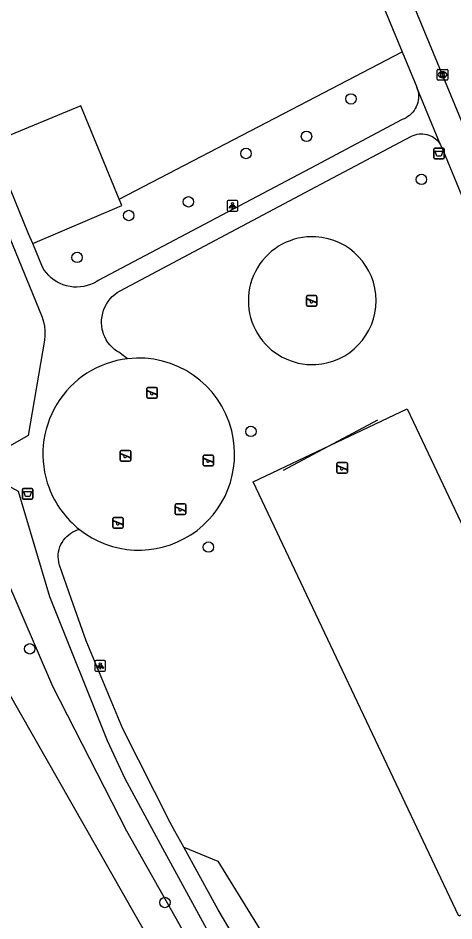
# Model space of a CAD drawing. Extents: x 160379 to 161131, y 383940 to 384849.
# Drawn here: x 160972 to 161013, y 384140 to 384224.8 of the extents above; entities that cross this region are included whole.
import ezdxf

# ---------------------------------------------------------------- set-up
doc = ezdxf.new("R2010")
doc.units = 0
for name, color, linetype in [('IMGEO_Afvalbak', 7, 'Continuous'), ('IMGEO_Boom', 7, 'Continuous'), ('IMGEO_Groenvoorziening', 7, 'Continuous'), ('IMGEO_Hek', 7, 'Continuous'), ('IMGEO_Kolk', 7, 'Continuous'), ('IMGEO_Lichtpunt', 7, 'Continuous'), ('IMGEO_Loofbos', 7, 'Continuous'), ('IMGEO_Rijbaan_lokaal_open', 7, 'Continuous'), ('IMGEO_Speelvoorziening', 7, 'Continuous'), ('IMGEO_Voetpad_halfverhard', 7, 'Continuous'), ('IMGEO_Voetpad_open', 7, 'Continuous')]:
    doc.layers.add(name, color=color, linetype=linetype)

msp = doc.modelspace()

# ---------------------------------------------------------------- linework, layer by layer
at = {"layer": 'IMGEO_Afvalbak'}
for p, q in [((161011.097, 384211.694), (161011.097, 384212.494)), ((161011.097, 384212.494), (161011.097, 384211.694)), ((161011.197, 384212.594), (161011.987, 384212.594)), ((161011.987, 384212.594), (161011.197, 384212.594)), ((161012.087, 384212.494), (161012.087, 384211.694)), ((161012.087, 384211.694), (161012.087, 384212.494)), ((161011.987, 384211.594), (161011.197, 384211.594)), ((161011.197, 384211.594), (161011.987, 384211.594)), ((160972.44, 384179.745), (160972.44, 384180.545)), ((160972.44, 384180.545), (160972.44, 384179.745)), ((160972.54, 384180.645), (160973.33, 384180.645)), ((160973.33, 384180.645), (160972.54, 384180.645)), ((160973.43, 384180.545), (160973.43, 384179.745)), ((160973.43, 384179.745), (160973.43, 384180.545)), ((160973.33, 384179.645), (160972.54, 384179.645)), ((160972.54, 384179.645), (160973.33, 384179.645))]:
    msp.add_line(p, q, dxfattribs=at)
for points in [[(161011.24, 384212.308), (161011.944, 384212.308), (161011.795, 384211.838), (161011.389, 384211.838), (161011.24, 384212.308)], [(160972.583, 384180.359), (160973.287, 384180.359), (160973.138, 384179.889), (160972.732, 384179.889), (160972.583, 384180.359)]]:
    msp.add_lwpolyline(points, dxfattribs=at)
for centre, start, end in [((161011.197, 384212.494), 90, 180), ((161011.197, 384212.494), 90, 180), ((161011.987, 384212.494), 0, 90), ((161011.987, 384212.494), 360, 90), ((161011.197, 384211.694), 180, 270), ((161011.197, 384211.694), 180, 270), ((161011.987, 384211.694), 270, 0), ((161011.987, 384211.694), 270, 0), ((160972.54, 384180.545), 90, 180), ((160972.54, 384180.545), 90, 180), ((160973.33, 384180.545), 0, 90), ((160973.33, 384180.545), 360, 90), ((160972.54, 384179.745), 180, 270), ((160972.54, 384179.745), 180, 270), ((160973.33, 384179.745), 270, 0), ((160973.33, 384179.745), 270, 0)]:
    msp.add_arc(centre, 0.1, start, end, dxfattribs=at)
at = {"layer": 'IMGEO_Boom'}
for centre in [(161003.317, 384217.223), (160999.14, 384213.712), (160993.455, 384212.104), (161009.938, 384209.664), (160988.042, 384207.565), (160982.441, 384206.279), (160977.578, 384202.341), (160993.915, 384186.007), (160989.923, 384175.151), (160973.137, 384165.594), (160985.832, 384141.777)]:
    msp.add_circle(centre, 0.489, dxfattribs=at)
at = {"layer": 'IMGEO_Groenvoorziening'}
for points in [[(160981.539, 384207.802), (161000, 384217.428), (161008.117, 384221.66)], [(160981.539, 384207.802), (160977.934, 384216.591), (160969.508, 384213.091)], [(160973.419, 384203.644), (160981.776, 384207.223), (160981.539, 384207.802)], [(160994.141, 384181.268), (161008.602, 384188.117), (161027.915, 384147.34), (161013.455, 384140.491), (160994.141, 384181.268)], [(160987.605, 384146.977), (160990.804, 384145.659), (160994.784, 384139.197), (160994.905, 384139.173)]]:
    msp.add_lwpolyline(points, dxfattribs=at)
for centre, radius, start, end in [((160999.674, 384198.285), 6.001, 86.88937, 273.11063), ((160999.675, 384198.285), 6.001, 273.10745, 86.89255), ((160983.374, 384183.891), 9.002, 13.98257, 96.68683), ((160983.383, 384183.863), 9.001, 231.63733, 14.16751)]:
    msp.add_arc(centre, radius, start, end, dxfattribs=at)
at = {"layer": 'IMGEO_Hek'}
msp.add_lwpolyline([(161005.801, 384187.054), (160996.942, 384182.331)], dxfattribs=at)
at = {"layer": 'IMGEO_Kolk'}
for p, q in [((161011.422, 384219.068), (161011.422, 384219.92)), ((161011.497, 384219.994), (161012.349, 384219.994)), ((161011.933, 384219.214), (161011.908, 384219.214)), ((161011.91, 384219.774), (161011.935, 384219.774)), ((161012.423, 384219.92), (161012.423, 384219.068)), ((161012.349, 384218.994), (161011.497, 384218.994))]:
    msp.add_line(p, q, dxfattribs=at)
for points in [[(161011.422, 384219.068), (161011.422, 384219.92)], [(161011.497, 384219.994), (161012.349, 384219.994)], [(161011.743, 384219.694), (161011.866, 384219.694), (161011.866, 384219.543), (161011.996, 384219.694), (161012.16, 384219.694), (161012.014, 384219.543), (161012.167, 384219.294), (161012.015, 384219.294), (161011.93, 384219.458), (161011.866, 384219.391), (161011.866, 384219.294), (161011.743, 384219.294), (161011.743, 384219.694)], [(161012.423, 384219.92), (161012.423, 384219.068)], [(161012.349, 384218.994), (161011.497, 384218.994)]]:
    msp.add_lwpolyline(points, dxfattribs=at)
for centre, start, end in [((161011.499, 384219.918), 91.55205, 178.44795), ((161011.499, 384219.918), 91.55205, 178.44795), ((161012.347, 384219.918), 1.55205, 88.44795), ((161012.347, 384219.918), 1.55205, 88.44795), ((161011.499, 384219.07), 181.55205, 268.44795), ((161011.499, 384219.07), 181.55205, 268.44795), ((161012.347, 384219.07), 271.55205, 358.44795), ((161012.347, 384219.07), 271.55205, 358.44795)]:
    msp.add_arc(centre, 0.0765, start, end, dxfattribs=at)
for centre, major_axis, ratio, start_param, end_param in [((161011.909, 384219.494), (-0.387, 0.002), 0.722429, 4.712389, 7.853982), ((161011.934, 384219.494), (-0.39, 0.002), 0.717154, 1.570796, 4.712389)]:
    msp.add_ellipse(centre, major_axis=major_axis, ratio=ratio, start_param=start_param, end_param=end_param, dxfattribs=at)
at = {"layer": 'IMGEO_Lichtpunt'}
for p, q in [((160991.687, 384207.593), (160991.687, 384206.786)), ((160991.687, 384207.593), (160991.687, 384206.786)), ((160992.589, 384207.688), (160991.781, 384207.688)), ((160992.589, 384207.688), (160991.781, 384207.688)), ((160992.683, 384206.786), (160992.683, 384207.593)), ((160992.683, 384206.786), (160992.683, 384207.593)), ((160991.781, 384206.692), (160992.589, 384206.692)), ((160991.781, 384206.692), (160992.589, 384206.692)), ((160979.264, 384164.389), (160979.264, 384163.582)), ((160979.264, 384164.389), (160979.264, 384163.582)), ((160980.166, 384164.484), (160979.358, 384164.484)), ((160980.166, 384164.484), (160979.358, 384164.484)), ((160980.26, 384163.582), (160980.26, 384164.389)), ((160980.26, 384163.582), (160980.26, 384164.389)), ((160979.358, 384163.488), (160980.166, 384163.488)), ((160979.358, 384163.488), (160980.166, 384163.488))]:
    msp.add_line(p, q, dxfattribs=at)
for points in [[(160992.061, 384207.257), (160992.1, 384207.229), (160991.912, 384206.967), (160991.874, 384206.994), (160992.061, 384207.257)], [(160992.163, 384207.209), (160992.21, 384207.209), (160992.21, 384206.887), (160992.163, 384206.887), (160992.163, 384207.209)], [(160992.273, 384207.229), (160992.311, 384207.256), (160992.498, 384206.994), (160992.459, 384206.966), (160992.273, 384207.229)], [(160979.638, 384164.053), (160979.677, 384164.025), (160979.489, 384163.763), (160979.451, 384163.79), (160979.638, 384164.053)], [(160979.74, 384164.005), (160979.787, 384164.005), (160979.787, 384163.683), (160979.74, 384163.683), (160979.74, 384164.005)], [(160979.85, 384164.025), (160979.888, 384164.052), (160980.075, 384163.79), (160980.036, 384163.762), (160979.85, 384164.025)]]:
    msp.add_lwpolyline(points, dxfattribs=at)
for centre in [(160992.186, 384207.391), (160979.763, 384164.187)]:
    msp.add_circle(centre, 0.0994, dxfattribs=at)
for centre, start, end in [((160991.781, 384207.593), 90, 180), ((160991.781, 384207.593), 90, 180), ((160992.589, 384207.593), 0, 90), ((160992.589, 384207.593), 0, 90), ((160991.781, 384206.786), 180, 270), ((160991.781, 384206.786), 180, 270), ((160992.589, 384206.786), 270, 0), ((160992.589, 384206.786), 270, 360), ((160979.358, 384164.389), 90, 180), ((160979.358, 384164.389), 90, 180), ((160980.166, 384164.389), 0, 90), ((160980.166, 384164.389), 0, 90), ((160979.358, 384163.582), 180, 270), ((160979.358, 384163.582), 180, 270), ((160980.166, 384163.582), 270, 0), ((160980.166, 384163.582), 270, 360)]:
    msp.add_arc(centre, 0.0946, start, end, dxfattribs=at)
at = {"layer": 'IMGEO_Loofbos'}
for points in [[(160996.642, 384124.777), (160991.54, 384131.77), (160987.179, 384139.766), (160982.252, 384148.488), (160975.306, 384162.057), (160966.147, 384183.255)], [(160964.906, 384181.911), (160961.359, 384178.569), (160995.093, 384119.446)]]:
    msp.add_lwpolyline(points, dxfattribs=at)
at = {"layer": 'IMGEO_Rijbaan_lokaal_open'}
msp.add_lwpolyline([(161038.886, 384159.984), (161026.728, 384183.712), (161002.501, 384242.268)], dxfattribs=at)
at = {"layer": 'IMGEO_Speelvoorziening'}
for p, q in [((160999.13, 384197.855), (160999.13, 384198.655)), ((160999.13, 384198.655), (160999.13, 384197.855)), ((160999.513, 384198.283), (160999.174, 384198.42)), ((160999.199, 384198.48), (161000.075, 384198.127)), ((160999.23, 384198.755), (161000.02, 384198.755)), ((161000.02, 384198.755), (160999.23, 384198.755)), ((161000.051, 384198.067), (160999.711, 384198.204)), ((161000.12, 384198.655), (161000.12, 384197.855)), ((161000.12, 384197.855), (161000.12, 384198.655)), ((161000.02, 384197.755), (160999.23, 384197.755)), ((160999.23, 384197.755), (161000.02, 384197.755)), ((160984.132, 384189.233), (160984.132, 384190.033)), ((160984.132, 384190.033), (160984.132, 384189.233)), ((160984.515, 384189.661), (160984.176, 384189.798)), ((160984.201, 384189.858), (160985.077, 384189.505)), ((160984.232, 384190.133), (160985.022, 384190.133)), ((160985.022, 384190.133), (160984.232, 384190.133)), ((160985.053, 384189.445), (160984.713, 384189.582)), ((160985.122, 384190.033), (160985.122, 384189.233)), ((160985.122, 384189.233), (160985.122, 384190.033)), ((160985.022, 384189.133), (160984.232, 384189.133)), ((160984.232, 384189.133), (160985.022, 384189.133)), ((160981.629, 384183.322), (160981.629, 384184.122)), ((160981.629, 384184.122), (160981.629, 384183.322)), ((160982.012, 384183.75), (160981.673, 384183.887)), ((160981.698, 384183.947), (160982.574, 384183.594)), ((160981.729, 384184.222), (160982.519, 384184.222)), ((160982.519, 384184.222), (160981.729, 384184.222)), ((160982.55, 384183.534), (160982.21, 384183.671)), ((160982.619, 384184.122), (160982.619, 384183.322)), ((160982.619, 384183.322), (160982.619, 384184.122)), ((160989.417, 384182.882), (160989.417, 384183.682)), ((160989.417, 384183.682), (160989.417, 384182.882)), ((160989.517, 384183.782), (160990.307, 384183.782)), ((160990.307, 384183.782), (160989.517, 384183.782)), ((160990.407, 384183.682), (160990.407, 384182.882)), ((160990.407, 384182.882), (160990.407, 384183.682)), ((160982.519, 384183.222), (160981.729, 384183.222)), ((160981.729, 384183.222), (160982.519, 384183.222)), ((160989.8, 384183.31), (160989.461, 384183.447)), ((160989.486, 384183.507), (160990.362, 384183.154)), ((160990.307, 384182.782), (160989.517, 384182.782)), ((160989.517, 384182.782), (160990.307, 384182.782)), ((160990.338, 384183.094), (160989.998, 384183.231)), ((161001.987, 384182.182), (161001.987, 384182.982)), ((161001.987, 384182.982), (161001.987, 384182.182)), ((161002.37, 384182.61), (161002.031, 384182.747)), ((161002.056, 384182.807), (161002.932, 384182.454)), ((161002.087, 384183.082), (161002.877, 384183.082)), ((161002.877, 384183.082), (161002.087, 384183.082)), ((161002.977, 384182.982), (161002.977, 384182.182)), ((161002.977, 384182.182), (161002.977, 384182.982)), ((161002.877, 384182.082), (161002.087, 384182.082)), ((161002.087, 384182.082), (161002.877, 384182.082)), ((161002.908, 384182.394), (161002.568, 384182.531)), ((160986.798, 384178.315), (160986.798, 384179.115)), ((160986.798, 384179.115), (160986.798, 384178.315)), ((160987.181, 384178.743), (160986.842, 384178.88)), ((160986.867, 384178.94), (160987.743, 384178.587)), ((160986.898, 384179.215), (160987.688, 384179.215)), ((160987.688, 384179.215), (160986.898, 384179.215)), ((160987.719, 384178.527), (160987.379, 384178.664)), ((160987.788, 384179.115), (160987.788, 384178.315)), ((160987.788, 384178.315), (160987.788, 384179.115)), ((160980.934, 384177.017), (160980.934, 384177.817)), ((160980.934, 384177.817), (160980.934, 384177.017)), ((160981.003, 384177.642), (160981.879, 384177.289)), ((160981.034, 384177.917), (160981.824, 384177.917)), ((160981.824, 384177.917), (160981.034, 384177.917)), ((160981.924, 384177.817), (160981.924, 384177.017)), ((160981.924, 384177.017), (160981.924, 384177.817)), ((160987.688, 384178.215), (160986.898, 384178.215)), ((160986.898, 384178.215), (160987.688, 384178.215)), ((160981.317, 384177.445), (160980.978, 384177.582)), ((160981.824, 384176.917), (160981.034, 384176.917)), ((160981.034, 384176.917), (160981.824, 384176.917)), ((160981.855, 384177.229), (160981.515, 384177.366))]:
    msp.add_line(p, q, dxfattribs=at)
for centre, radius, start, end in [((160999.23, 384198.655), 0.1, 90, 180), ((160999.23, 384198.655), 0.1, 90, 180), ((160999.187, 384198.45), 0.0327, 68.07798, 248.07798), ((160999.592, 384198.193), 0.12, 130.99278, 5.16318), ((161000.02, 384198.655), 0.1, 0, 90), ((161000.02, 384198.655), 0.1, 360, 90), ((161000.063, 384198.097), 0.0327, 248.07798, 68.07798), ((160999.23, 384197.855), 0.1, 180, 270), ((160999.23, 384197.855), 0.1, 180, 270), ((161000.02, 384197.855), 0.1, 270, 0), ((161000.02, 384197.855), 0.1, 270, 0), ((160984.232, 384190.033), 0.1, 90, 180), ((160984.232, 384190.033), 0.1, 90, 180), ((160984.189, 384189.828), 0.0327, 68.07798, 248.07798), ((160984.594, 384189.571), 0.12, 130.99278, 5.16318), ((160985.022, 384190.033), 0.1, 0, 90), ((160985.022, 384190.033), 0.1, 360, 90), ((160985.065, 384189.475), 0.0327, 248.07798, 68.07798), ((160984.232, 384189.233), 0.1, 180, 270), ((160984.232, 384189.233), 0.1, 180, 270), ((160985.022, 384189.233), 0.1, 270, 0), ((160985.022, 384189.233), 0.1, 270, 0), ((160981.729, 384184.122), 0.1, 90, 180), ((160981.729, 384184.122), 0.1, 90, 180), ((160981.686, 384183.917), 0.0327, 68.07798, 248.07798), ((160982.091, 384183.66), 0.12, 130.99278, 5.16318), ((160982.519, 384184.122), 0.1, 0, 90), ((160982.519, 384184.122), 0.1, 360, 90), ((160982.562, 384183.564), 0.0327, 248.07798, 68.07798), ((160989.517, 384183.682), 0.1, 90, 180), ((160989.517, 384183.682), 0.1, 90, 180), ((160990.307, 384183.682), 0.1, 0, 90), ((160990.307, 384183.682), 0.1, 360, 90), ((160981.729, 384183.322), 0.1, 180, 270), ((160981.729, 384183.322), 0.1, 180, 270), ((160982.519, 384183.322), 0.1, 270, 0), ((160982.519, 384183.322), 0.1, 270, 0), ((160989.517, 384182.882), 0.1, 180, 270), ((160989.517, 384182.882), 0.1, 180, 270), ((160989.474, 384183.477), 0.0327, 68.07798, 248.07798), ((160989.879, 384183.22), 0.12, 130.99278, 5.16318), ((160990.307, 384182.882), 0.1, 270, 0), ((160990.307, 384182.882), 0.1, 270, 0), ((160990.35, 384183.124), 0.0327, 248.07798, 68.07798), ((161002.087, 384182.982), 0.1, 90, 180), ((161002.087, 384182.982), 0.1, 90, 180), ((161002.044, 384182.777), 0.0327, 68.07798, 248.07798), ((161002.877, 384182.982), 0.1, 0, 90), ((161002.877, 384182.982), 0.1, 360, 90), ((161002.087, 384182.182), 0.1, 180, 270), ((161002.087, 384182.182), 0.1, 180, 270), ((161002.449, 384182.52), 0.12, 130.99278, 5.16318), ((161002.877, 384182.182), 0.1, 270, 0), ((161002.877, 384182.182), 0.1, 270, 0), ((161002.92, 384182.424), 0.0327, 248.07798, 68.07798), ((160986.898, 384179.115), 0.1, 90, 180), ((160986.898, 384179.115), 0.1, 90, 180), ((160986.855, 384178.91), 0.0327, 68.07798, 248.07798), ((160987.26, 384178.653), 0.12, 130.99278, 5.16318), ((160987.688, 384179.115), 0.1, 0, 90), ((160987.688, 384179.115), 0.1, 360, 90), ((160987.731, 384178.557), 0.0327, 248.07798, 68.07798), ((160981.034, 384177.817), 0.1, 90, 180), ((160981.034, 384177.817), 0.1, 90, 180), ((160980.991, 384177.612), 0.0327, 68.07798, 248.07798), ((160981.824, 384177.817), 0.1, 0, 90), ((160981.824, 384177.817), 0.1, 360, 90), ((160986.898, 384178.315), 0.1, 180, 270), ((160986.898, 384178.315), 0.1, 180, 270), ((160987.688, 384178.315), 0.1, 270, 0), ((160987.688, 384178.315), 0.1, 270, 0), ((160981.034, 384177.017), 0.1, 180, 270), ((160981.034, 384177.017), 0.1, 180, 270), ((160981.396, 384177.355), 0.12, 130.99278, 5.16318), ((160981.824, 384177.017), 0.1, 270, 0), ((160981.824, 384177.017), 0.1, 270, 0), ((160981.867, 384177.259), 0.0327, 248.07798, 68.07798)]:
    msp.add_arc(centre, radius, start, end, dxfattribs=at)
at = {"layer": 'IMGEO_Voetpad_halfverhard'}
for points in [[(161009.505, 384218.303), (161009.572, 384218.107), (161009.621, 384217.907), (161009.651, 384217.703), (161009.664, 384217.497), (161009.658, 384217.29), (161009.633, 384217.085), (161009.591, 384216.883), (161009.53, 384216.686), (161009.452, 384216.495), (161009.357, 384216.311), (161009.247, 384216.137), (161009.121, 384215.973), (161008.981, 384215.822), (161008.828, 384215.683), (161008.663, 384215.559), (161008.488, 384215.449), (161008.304, 384215.356), (161008.112, 384215.28), (161000, 384210.988), (160979.549, 384200.168), (160979.43, 384200.092), (160979.144, 384199.934), (160978.846, 384199.802), (160978.536, 384199.698), (160978.218, 384199.621), (160977.895, 384199.574), (160977.569, 384199.555), (160977.242, 384199.565), (160976.918, 384199.605), (160976.599, 384199.673), (160976.287, 384199.77), (160975.984, 384199.894), (160975.695, 384200.045), (160975.419, 384200.221), (160975.161, 384200.42), (160974.921, 384200.642), (160974.702, 384200.885), (160974.506, 384201.146), (160974.334, 384201.424), (160973.419, 384203.644)], [(160982.326, 384192.832), (160981.492, 384193.434), (160981.332, 384193.535), (160981.092, 384193.712), (160980.87, 384193.91), (160980.665, 384194.127), (160980.481, 384194.362), (160980.319, 384194.612), (160980.179, 384194.875), (160980.064, 384195.15), (160980.02, 384195.288), (160979.948, 384195.584), (160979.902, 384195.886), (160979.884, 384196.19), (160979.892, 384196.495), (160979.928, 384196.798), (160979.991, 384197.097), (160980.08, 384197.388), (160980.195, 384197.671), (160980.335, 384197.942), (160980.498, 384198.2), (160980.684, 384198.442), (160980.89, 384198.666), (160981.116, 384198.871), (160981.359, 384199.055), (160981.618, 384199.217), (161000, 384208.958), (161008.989, 384213.722), (161009.003, 384213.729), (161009.172, 384213.806), (161009.347, 384213.866), (161009.527, 384213.911), (161009.71, 384213.94), (161009.895, 384213.952), (161010.081, 384213.948), (161010.265, 384213.927), (161010.446, 384213.889), (161010.624, 384213.836), (161010.796, 384213.767), (161010.961, 384213.683), (161011.118, 384213.585), (161011.265, 384213.472), (161011.402, 384213.348), (161011.528, 384213.211), (161011.64, 384213.064), (161011.739, 384212.907)], [(160973.419, 384203.644), (160973.034, 384204.567), (160972.147, 384206.717), (160969.508, 384213.091)], [(160968.822, 384210.024), (160974.23, 384196.904), (160974.297, 384196.722), (160974.421, 384196.306), (160974.507, 384195.881), (160974.555, 384195.451), (160974.564, 384195.017), (160974.534, 384194.585), (160972.972, 384185.632), (160970.864, 384184.414)], [(160989.762, 384139.272), (160985.449, 384147.192), (160982.093, 384153.381), (160980.427, 384156.951), (160975.031, 384170.469), (160972.069, 384180.38), (160969.557, 384181.738), (160969.456, 384181.87), (160969.2, 384182.205), (160968.57, 384183.62)], [(160987.605, 384146.977), (160986.771, 384148.487), (160986.321, 384149.301), (160981.891, 384158.092), (160978.452, 384166.336), (160977.036, 384170.332), (160975.927, 384173.462), (160975.908, 384173.527), (160975.855, 384173.758), (160975.822, 384173.993), (160975.811, 384174.23), (160975.82, 384174.467), (160975.851, 384174.702), (160975.903, 384174.934), (160975.975, 384175.16), (160976.068, 384175.378), (160976.179, 384175.588), (160976.309, 384175.786), (160976.455, 384175.973), (160976.618, 384176.145), (160976.796, 384176.302), (160976.987, 384176.443), (160977.19, 384176.566), (160977.403, 384176.671), (160977.624, 384176.756), (160977.796, 384176.805)], [(161005.718, 384129.189), (161000, 384130.562), (160997.603, 384131.137), (160996.642, 384132.385), (160994.774, 384134.801), (160993.254, 384137.015), (160990.853, 384141.098), (160987.605, 384146.977)]]:
    msp.add_lwpolyline(points, dxfattribs=at)
for centre, radius, start, end in [((160983.374, 384183.891), 9.002, 96.68214, 200.73124), ((160983.391, 384183.868), 9.011, 200.55965, 231.61733)]:
    msp.add_arc(centre, radius, start, end, dxfattribs=at)
at = {"layer": 'IMGEO_Voetpad_open'}
for points in [[(161000.949, 384238.997), (161008.117, 384221.66)], [(161008.117, 384221.66), (161009.493, 384218.333), (161009.505, 384218.303)], [(161011.739, 384212.907), (161009.505, 384218.303)], [(161011.739, 384212.907), (161011.935, 384212.434), (161021.323, 384189.711), (161024.34, 384182.407), (161032.625, 384166.23), (161032.918, 384165.659)]]:
    msp.add_lwpolyline(points, dxfattribs=at)

doc.saveas('drawing.dxf')
